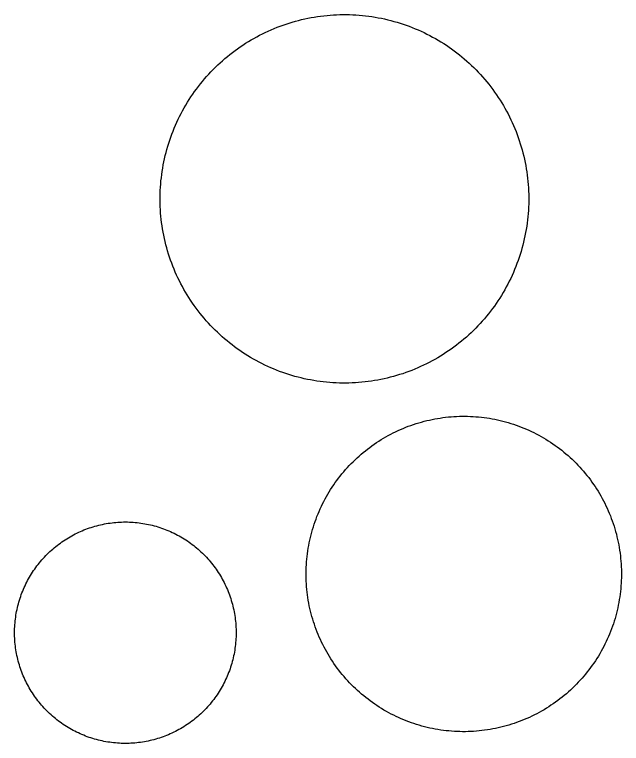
# Model space of a CAD drawing. Extents: x 3651524 to 3689615, y 505651 to 531377.
# Drawn here: x 3674948.4 to 3675032.6, y 513939.7 to 514040.8 of the extents above; entities that cross this region are included whole.
import ezdxf

# ---------------------------------------------------------------- set-up
doc = ezdxf.new("R2010")
doc.units = 0
doc.layers.add('V-DOMW-TANK', color=7, linetype='Continuous')

msp = doc.modelspace()

# ---------------------------------------------------------------- linework, layer by layer
at = {"layer": 'V-DOMW-TANK'}
for points in [[(3674972.893, 514029.413), (3674973.142, 514029.782), (3674973.398, 514030.149), (3674973.663, 514030.507), (3674973.931, 514030.861), (3674974.205, 514031.216), (3674974.488, 514031.562), (3674974.773, 514031.902), (3674975.068, 514032.24), (3674975.367, 514032.569), (3674975.672, 514032.895), (3674975.981, 514033.216), (3674976.296, 514033.532), (3674976.618, 514033.841), (3674976.946, 514034.144), (3674977.277, 514034.439), (3674977.613, 514034.734), (3674977.955, 514035.021), (3674978.303, 514035.301), (3674978.656, 514035.576), (3674979.012, 514035.844), (3674979.372, 514036.104), (3674979.739, 514036.36), (3674980.108, 514036.608), (3674980.482, 514036.852), (3674980.861, 514037.087), (3674981.244, 514037.317), (3674981.631, 514037.538), (3674982.023, 514037.755), (3674982.416, 514037.964), (3674982.813, 514038.164), (3674983.212, 514038.361), (3674983.618, 514038.547), (3674984.025, 514038.73), (3674984.435, 514038.902), (3674984.851, 514039.07), (3674985.269, 514039.229), (3674985.686, 514039.381), (3674986.108, 514039.524), (3674986.534, 514039.662), (3674986.96, 514039.793), (3674987.39, 514039.915), (3674987.82, 514040.03), (3674988.255, 514040.139), (3674988.687, 514040.237), (3674989.125, 514040.329), (3674989.561, 514040.413), (3674990.002, 514040.489), (3674990.442, 514040.559), (3674990.884, 514040.62), (3674991.327, 514040.675), (3674991.771, 514040.72), (3674992.215, 514040.759), (3674992.66, 514040.79), (3674993.104, 514040.813), (3674993.551, 514040.827), (3674993.997, 514040.833), (3674994.444, 514040.833), (3674994.888, 514040.825), (3674995.335, 514040.808), (3674995.781, 514040.784), (3674996.225, 514040.753), (3674996.67, 514040.714), (3674997.112, 514040.667), (3674997.555, 514040.612), (3674997.997, 514040.548), (3674998.437, 514040.479), (3674998.878, 514040.401), (3674999.314, 514040.317), (3674999.75, 514040.221), (3675000.184, 514040.12), (3675000.618, 514040.012), (3675001.048, 514039.895), (3675001.476, 514039.772), (3675001.902, 514039.641), (3675002.326, 514039.502), (3675002.748, 514039.356), (3675003.168, 514039.203), (3675003.584, 514039.043), (3675004, 514038.875), (3675004.407, 514038.701), (3675004.815, 514038.519), (3675005.218, 514038.328), (3675005.62, 514038.134), (3675006.017, 514037.929), (3675006.41, 514037.72), (3675006.799, 514037.503), (3675007.186, 514037.28), (3675007.567, 514037.05), (3675007.946, 514036.813), (3675008.319, 514036.569), (3675008.69, 514036.321), (3675009.054, 514036.063), (3675009.415, 514035.801), (3675009.771, 514035.531), (3675010.121, 514035.256), (3675010.467, 514034.976), (3675010.809, 514034.687), (3675011.145, 514034.394), (3675011.477, 514034.095), (3675011.803, 514033.79)], [(3675011.803, 514033.79), (3675012.122, 514033.481), (3675012.439, 514033.165), (3675012.747, 514032.844), (3675013.052, 514032.516), (3675013.349, 514032.184), (3675013.642, 514031.848), (3675013.926, 514031.506), (3675014.207, 514031.158), (3675014.481, 514030.806), (3675014.75, 514030.45), (3675015.012, 514030.089), (3675015.266, 514029.723), (3675015.516, 514029.352), (3675015.757, 514028.979), (3675015.993, 514028.6), (3675016.222, 514028.217), (3675016.445, 514027.83), (3675016.66, 514027.439), (3675016.869, 514027.044), (3675017.072, 514026.649), (3675017.267, 514026.247), (3675017.455, 514025.842), (3675017.635, 514025.434), (3675017.809, 514025.024), (3675017.975, 514024.611), (3675018.135, 514024.193), (3675018.286, 514023.773), (3675018.43, 514023.351), (3675018.569, 514022.927), (3675018.698, 514022.501), (3675018.821, 514022.071), (3675018.936, 514021.641), (3675019.044, 514021.207), (3675019.143, 514020.773), (3675019.235, 514020.335), (3675019.319, 514019.898), (3675019.396, 514019.46), (3675019.466, 514019.018), (3675019.528, 514018.575), (3675019.581, 514018.133), (3675019.628, 514017.691), (3675019.665, 514017.246), (3675019.696, 514016.802), (3675019.718, 514016.355), (3675019.732, 514015.909), (3675019.741, 514015.464), (3675019.741, 514015.018), (3675019.732, 514014.571), (3675019.716, 514014.125), (3675019.691, 514013.681), (3675019.659, 514013.236), (3675019.62, 514012.79), (3675019.573, 514012.347), (3675019.517, 514011.905), (3675019.456, 514011.463), (3675019.384, 514011.022), (3675019.306, 514010.586), (3675019.22, 514010.146), (3675019.128, 514009.71), (3675019.026, 514009.275), (3675018.919, 514008.843), (3675018.803, 514008.411), (3675018.68, 514007.983), (3675018.549, 514007.557), (3675018.409, 514007.133), (3675018.264, 514006.711), (3675018.11, 514006.289), (3675017.951, 514005.876), (3675017.783, 514005.462), (3675017.607, 514005.052), (3675017.426, 514004.645), (3675017.236, 514004.241), (3675017.041, 514003.84), (3675016.836, 514003.443), (3675016.628, 514003.049), (3675016.411, 514002.66), (3675016.187, 514002.273), (3675015.958, 514001.892), (3675015.72, 514001.513), (3675015.477, 514001.141), (3675015.227, 514000.77), (3675014.971, 514000.405), (3675014.707, 514000.045), (3675014.438, 513999.689), (3675014.164, 513999.338), (3675013.881, 513998.992), (3675013.595, 513998.65), (3675013.304, 513998.314), (3675013.003, 513997.983), (3675012.697, 513997.657), (3675012.388, 513997.338), (3675012.073, 513997.022), (3675011.753, 513996.713), (3675011.426, 513996.408), (3675011.092, 513996.111), (3675010.756, 513995.818), (3675010.414, 513995.533), (3675010.066, 513995.253), (3675009.714, 513994.978), (3675009.357, 513994.71)], [(3674983.962, 513991.853), (3674983.554, 513992.037), (3674983.151, 513992.224), (3674982.75, 513992.42), (3674982.352, 513992.623), (3674981.959, 513992.832), (3674981.57, 513993.049), (3674981.183, 513993.272), (3674980.802, 513993.504), (3674980.423, 513993.741), (3674980.05, 513993.983), (3674979.68, 513994.233), (3674979.315, 513994.491), (3674978.955, 513994.753), (3674978.598, 513995.021), (3674978.248, 513995.298), (3674977.902, 513995.578), (3674977.56, 513995.865), (3674977.224, 513996.158), (3674976.89, 513996.457), (3674976.567, 513996.762), (3674976.247, 513997.071), (3674975.932, 513997.389), (3674975.623, 513997.71), (3674975.319, 513998.036), (3674975.02, 513998.368), (3674974.728, 513998.706), (3674974.443, 513999.048), (3674974.162, 513999.394), (3674973.888, 513999.746), (3674973.62, 514000.102), (3674973.357, 514000.465), (3674973.106, 514000.829), (3674972.854, 514001.2), (3674972.612, 514001.575), (3674972.376, 514001.954), (3674972.147, 514002.337), (3674971.924, 514002.722), (3674971.709, 514003.113), (3674971.5, 514003.506), (3674971.297, 514003.903), (3674971.103, 514004.305), (3674970.914, 514004.708), (3674970.734, 514005.118), (3674970.56, 514005.53), (3674970.394, 514005.943), (3674970.234, 514006.359), (3674970.083, 514006.779), (3674969.937, 514007.201), (3674969.8, 514007.625), (3674969.671, 514008.053), (3674969.548, 514008.481), (3674969.433, 514008.913), (3674969.327, 514009.345), (3674969.227, 514009.781), (3674969.134, 514010.215), (3674969.051, 514010.654), (3674968.973, 514011.094), (3674968.903, 514011.534), (3674968.842, 514011.977), (3674968.788, 514012.419), (3674968.743, 514012.863), (3674968.704, 514013.308), (3674968.674, 514013.752), (3674968.651, 514014.197), (3674968.637, 514014.643), (3674968.629, 514015.09), (3674968.629, 514015.536), (3674968.637, 514015.981), (3674968.653, 514016.427), (3674968.678, 514016.873), (3674968.711, 514017.318), (3674968.749, 514017.762), (3674968.797, 514018.205), (3674968.852, 514018.649), (3674968.913, 514019.089), (3674968.985, 514019.53), (3674969.063, 514019.97), (3674969.149, 514020.406), (3674969.241, 514020.845), (3674969.343, 514021.279), (3674969.452, 514021.711), (3674969.567, 514022.141), (3674969.692, 514022.569), (3674969.821, 514022.997), (3674969.96, 514023.421), (3674970.105, 514023.843), (3674970.259, 514024.261), (3674970.419, 514024.676), (3674970.587, 514025.09), (3674970.763, 514025.502), (3674970.943, 514025.907), (3674971.133, 514026.313), (3674971.33, 514026.712), (3674971.533, 514027.109), (3674971.742, 514027.503), (3674971.959, 514027.894), (3674972.182, 514028.279), (3674972.413, 514028.662), (3674972.649, 514029.039), (3674972.893, 514029.413)], [(3675009.357, 513994.71), (3675008.997, 513994.448), (3675008.63, 513994.194), (3675008.262, 513993.946), (3675007.887, 513993.702), (3675007.508, 513993.465), (3675007.125, 513993.237), (3675006.738, 513993.014), (3675006.349, 513992.799), (3675005.953, 513992.59), (3675005.556, 513992.388), (3675005.155, 513992.193), (3675004.751, 513992.005), (3675004.344, 513991.824), (3675003.932, 513991.65), (3675003.518, 513991.484), (3675003.103, 513991.325), (3675002.683, 513991.173), (3675002.261, 513991.028), (3675001.837, 513990.89), (3675001.409, 513990.761), (3675000.981, 513990.639), (3675000.549, 513990.524), (3675000.117, 513990.415), (3674999.682, 513990.317), (3674999.244, 513990.225), (3674998.808, 513990.139), (3674998.368, 513990.063), (3674997.927, 513989.993), (3674997.485, 513989.932), (3674997.043, 513989.879), (3674996.598, 513989.832), (3674996.154, 513989.795), (3674995.707, 513989.764), (3674995.265, 513989.742), (3674994.818, 513989.727), (3674994.372, 513989.719), (3674993.926, 513989.719), (3674993.481, 513989.727), (3674993.035, 513989.744), (3674992.588, 513989.768), (3674992.144, 513989.801), (3674991.699, 513989.84), (3674991.257, 513989.887), (3674990.815, 513989.942), (3674990.372, 513990.004), (3674989.932, 513990.075), (3674989.492, 513990.153), (3674989.055, 513990.239), (3674988.619, 513990.331), (3674988.185, 513990.434), (3674987.751, 513990.542), (3674987.321, 513990.657), (3674986.893, 513990.782), (3674986.467, 513990.913), (3674986.043, 513991.05), (3674985.621, 513991.196), (3674985.201, 513991.349), (3674984.785, 513991.509), (3674984.372, 513991.677), (3674983.962, 513991.853)], [(3674989.762, 513969.421), (3674989.873, 513969.786), (3674989.989, 513970.146), (3674990.114, 513970.511), (3674990.243, 513970.869), (3674990.38, 513971.226), (3674990.522, 513971.578), (3674990.671, 513971.932), (3674990.825, 513972.282), (3674990.985, 513972.628), (3674991.153, 513972.97), (3674991.327, 513973.312), (3674991.505, 513973.648), (3674991.687, 513973.984), (3674991.878, 513974.314), (3674992.074, 513974.642), (3674992.275, 513974.967), (3674992.484, 513975.287), (3674992.695, 513975.606), (3674992.914, 513975.918), (3674993.137, 513976.227), (3674993.366, 513976.532), (3674993.602, 513976.833), (3674993.842, 513977.13), (3674994.085, 513977.423), (3674994.335, 513977.714), (3674994.591, 513977.996), (3674994.849, 513978.277), (3674995.115, 513978.551), (3674995.384, 513978.822), (3674995.658, 513979.088), (3674995.937, 513979.35), (3674996.219, 513979.606), (3674996.506, 513979.856), (3674996.799, 513980.102), (3674997.096, 513980.343), (3674997.395, 513980.579), (3674997.7, 513980.81), (3674998.007, 513981.035), (3674998.321, 513981.255), (3674998.636, 513981.468), (3674998.955, 513981.677), (3674999.279, 513981.879), (3674999.605, 513982.078), (3674999.936, 513982.268), (3675000.268, 513982.455), (3675000.606, 513982.635), (3675000.946, 513982.809), (3675001.288, 513982.977), (3675001.634, 513983.139), (3675001.982, 513983.294), (3675002.333, 513983.444), (3675002.685, 513983.589), (3675003.041, 513983.727), (3675003.4, 513983.858), (3675003.758, 513983.983), (3675004.123, 513984.101), (3675004.489, 513984.214), (3675004.854, 513984.32), (3675005.222, 513984.419), (3675005.593, 513984.513), (3675005.964, 513984.599), (3675006.338, 513984.679), (3675006.713, 513984.753), (3675007.088, 513984.818), (3675007.465, 513984.878), (3675007.842, 513984.935), (3675008.221, 513984.982), (3675008.599, 513985.023), (3675008.98, 513985.056), (3675009.361, 513985.084), (3675009.742, 513985.105), (3675010.123, 513985.119), (3675010.504, 513985.125), (3675010.885, 513985.127), (3675011.268, 513985.121), (3675011.649, 513985.109), (3675012.03, 513985.086), (3675012.411, 513985.064), (3675012.79, 513985.031), (3675013.171, 513984.992), (3675013.549, 513984.945), (3675013.926, 513984.894), (3675014.303, 513984.835), (3675014.68, 513984.769), (3675015.055, 513984.697), (3675015.427, 513984.619), (3675015.8, 513984.533), (3675016.169, 513984.441), (3675016.537, 513984.341), (3675016.906, 513984.239), (3675017.271, 513984.128), (3675017.633, 513984.011), (3675017.994, 513983.888), (3675018.354, 513983.757), (3675018.71, 513983.622), (3675019.063, 513983.477), (3675019.417, 513983.331), (3675019.763, 513983.176), (3675020.109, 513983.016), (3675020.453, 513982.848)], [(3675020.453, 513982.848), (3675020.793, 513982.676), (3675021.131, 513982.498), (3675021.465, 513982.313), (3675021.795, 513982.123), (3675022.122, 513981.928), (3675022.446, 513981.726), (3675022.768, 513981.519), (3675023.085, 513981.306), (3675023.396, 513981.087), (3675023.705, 513980.863), (3675024.011, 513980.634), (3675024.312, 513980.399), (3675024.609, 513980.159), (3675024.902, 513979.915), (3675025.19, 513979.665), (3675025.473, 513979.409), (3675025.753, 513979.151), (3675026.028, 513978.887), (3675026.298, 513978.619), (3675026.562, 513978.342), (3675026.825, 513978.064), (3675027.079, 513977.779), (3675027.33, 513977.492), (3675027.576, 513977.2), (3675027.818, 513976.905), (3675028.051, 513976.604), (3675028.283, 513976.298), (3675028.508, 513975.991), (3675028.727, 513975.678), (3675028.94, 513975.363), (3675029.149, 513975.043), (3675029.352, 513974.719), (3675029.548, 513974.392), (3675029.739, 513974.062), (3675029.925, 513973.728), (3675030.105, 513973.392), (3675030.28, 513973.052), (3675030.448, 513972.708), (3675030.609, 513972.364), (3675030.765, 513972.014), (3675030.914, 513971.664), (3675031.058, 513971.31), (3675031.193, 513970.951), (3675031.326, 513970.597), (3675031.451, 513970.234), (3675031.57, 513969.872), (3675031.68, 513969.507), (3675031.787, 513969.141), (3675031.887, 513968.772), (3675031.979, 513968.401), (3675032.065, 513968.029), (3675032.145, 513967.656), (3675032.219, 513967.281), (3675032.287, 513966.904), (3675032.346, 513966.527), (3675032.399, 513966.151), (3675032.448, 513965.772), (3675032.487, 513965.391), (3675032.522, 513965.012), (3675032.549, 513964.633), (3675032.569, 513964.25), (3675032.584, 513963.867), (3675032.592, 513963.486), (3675032.592, 513963.103), (3675032.586, 513962.724), (3675032.573, 513962.341), (3675032.553, 513961.96), (3675032.528, 513961.579), (3675032.496, 513961.199), (3675032.455, 513960.818), (3675032.409, 513960.439), (3675032.356, 513960.062), (3675032.297, 513959.683), (3675032.233, 513959.308), (3675032.16, 513958.933), (3675032.082, 513958.559), (3675031.996, 513958.186), (3675031.906, 513957.815), (3675031.807, 513957.447), (3675031.703, 513957.08), (3675031.59, 513956.713), (3675031.474, 513956.351), (3675031.351, 513955.99), (3675031.22, 513955.63), (3675031.084, 513955.274), (3675030.941, 513954.919), (3675030.794, 513954.567), (3675030.638, 513954.219), (3675030.48, 513953.873), (3675030.312, 513953.529), (3675030.138, 513953.189), (3675029.96, 513952.851), (3675029.776, 513952.517), (3675029.583, 513952.185), (3675029.391, 513951.858), (3675029.188, 513951.534), (3675028.981, 513951.21), (3675028.768, 513950.895), (3675028.549, 513950.582), (3675028.326, 513950.272)], [(3674958.325, 513969.448), (3674958.577, 513969.542), (3674958.829, 513969.63), (3674959.083, 513969.714), (3674959.339, 513969.796), (3674959.597, 513969.87), (3674959.855, 513969.941), (3674960.115, 513970.009), (3674960.375, 513970.07), (3674960.637, 513970.128), (3674960.899, 513970.181), (3674961.164, 513970.23), (3674961.428, 513970.273), (3674961.692, 513970.312), (3674961.958, 513970.347), (3674962.225, 513970.378), (3674962.493, 513970.402), (3674962.759, 513970.423), (3674963.027, 513970.439), (3674963.296, 513970.451), (3674963.56, 513970.458), (3674963.832, 513970.46), (3674964.1, 513970.456), (3674964.369, 513970.449), (3674964.637, 513970.437), (3674964.901, 513970.421), (3674965.17, 513970.398), (3674965.436, 513970.372), (3674965.702, 513970.341), (3674965.968, 513970.306), (3674966.232, 513970.265), (3674966.497, 513970.222), (3674966.761, 513970.173), (3674967.023, 513970.12), (3674967.285, 513970.06), (3674967.545, 513969.997), (3674967.805, 513969.929), (3674968.063, 513969.857), (3674968.319, 513969.782), (3674968.575, 513969.702), (3674968.829, 513969.614), (3674969.081, 513969.524), (3674969.333, 513969.429), (3674969.581, 513969.331), (3674969.829, 513969.229), (3674970.075, 513969.12), (3674970.318, 513969.01), (3674970.56, 513968.893), (3674970.8, 513968.774), (3674971.037, 513968.649), (3674971.273, 513968.522), (3674971.506, 513968.387), (3674971.737, 513968.252), (3674971.965, 513968.113), (3674972.19, 513967.967), (3674972.413, 513967.82), (3674972.635, 513967.668), (3674972.852, 513967.51), (3674973.069, 513967.351), (3674973.28, 513967.189), (3674973.491, 513967.021), (3674973.695, 513966.851), (3674973.9, 513966.675), (3674974.101, 513966.499), (3674974.295, 513966.317), (3674974.492, 513966.132), (3674974.683, 513965.942), (3674974.871, 513965.751), (3674975.053, 513965.557), (3674975.235, 513965.36), (3674975.412, 513965.157), (3674975.586, 513964.955), (3674975.756, 513964.748), (3674975.922, 513964.537), (3674976.085, 513964.324), (3674976.245, 513964.109), (3674976.399, 513963.89), (3674976.55, 513963.668), (3674976.698, 513963.445), (3674976.843, 513963.218), (3674976.982, 513962.993), (3674977.118, 513962.759), (3674977.251, 513962.526), (3674977.378, 513962.29), (3674977.501, 513962.053), (3674977.619, 513961.811), (3674977.734, 513961.569), (3674977.845, 513961.326), (3674977.951, 513961.08), (3674978.054, 513960.832), (3674978.152, 513960.582), (3674978.244, 513960.33), (3674978.334, 513960.078), (3674978.418, 513959.824), (3674978.498, 513959.568), (3674978.574, 513959.31), (3674978.645, 513959.052), (3674978.713, 513958.792), (3674978.774, 513958.532), (3674978.832, 513958.27), (3674978.885, 513958.008)], [(3674950.627, 513947.213), (3674950.492, 513947.444), (3674950.36, 513947.678), (3674950.233, 513947.913), (3674950.109, 513948.151), (3674949.99, 513948.39), (3674949.873, 513948.632), (3674949.764, 513948.878), (3674949.658, 513949.126), (3674949.556, 513949.371), (3674949.455, 513949.621), (3674949.365, 513949.871), (3674949.275, 513950.125), (3674949.191, 513950.379), (3674949.111, 513950.635), (3674949.035, 513950.891), (3674948.964, 513951.151), (3674948.898, 513951.409), (3674948.835, 513951.671), (3674948.777, 513951.931), (3674948.724, 513952.198), (3674948.677, 513952.458), (3674948.632, 513952.724), (3674948.593, 513952.988), (3674948.558, 513953.254), (3674948.53, 513953.521), (3674948.501, 513953.787), (3674948.482, 513954.055), (3674948.466, 513954.321), (3674948.456, 513954.59), (3674948.45, 513954.858), (3674948.448, 513955.126), (3674948.45, 513955.395), (3674948.458, 513955.661), (3674948.47, 513955.929), (3674948.487, 513956.197), (3674948.509, 513956.464), (3674948.534, 513956.732), (3674948.564, 513956.996), (3674948.601, 513957.262), (3674948.64, 513957.529), (3674948.685, 513957.793), (3674948.734, 513958.055), (3674948.788, 513958.319), (3674948.847, 513958.579), (3674948.91, 513958.841), (3674948.978, 513959.099), (3674949.05, 513959.357), (3674949.126, 513959.615), (3674949.207, 513959.869), (3674949.293, 513960.125), (3674949.382, 513960.377), (3674949.476, 513960.627), (3674949.574, 513960.877), (3674949.678, 513961.125), (3674949.783, 513961.371), (3674949.898, 513961.614), (3674950.012, 513961.856), (3674950.133, 513962.098), (3674950.258, 513962.333), (3674950.385, 513962.569), (3674950.518, 513962.802), (3674950.653, 513963.032), (3674950.795, 513963.261), (3674950.94, 513963.486), (3674951.088, 513963.709), (3674951.239, 513963.931), (3674951.397, 513964.148), (3674951.554, 513964.365), (3674951.718, 513964.576), (3674951.886, 513964.785), (3674952.056, 513964.991), (3674952.232, 513965.196), (3674952.411, 513965.395), (3674952.591, 513965.594), (3674952.775, 513965.788), (3674952.963, 513965.979), (3674953.156, 513966.165), (3674953.351, 513966.349), (3674953.547, 513966.532), (3674953.752, 513966.708), (3674953.953, 513966.882), (3674954.16, 513967.052), (3674954.37, 513967.218), (3674954.583, 513967.381), (3674954.798, 513967.541), (3674955.018, 513967.695), (3674955.239, 513967.846), (3674955.462, 513967.994), (3674955.687, 513968.139), (3674955.917, 513968.278), (3674956.148, 513968.414), (3674956.382, 513968.545), (3674956.617, 513968.674), (3674956.855, 513968.797), (3674957.096, 513968.915), (3674957.338, 513969.03), (3674957.582, 513969.141), (3674957.827, 513969.247), (3674958.073, 513969.35), (3674958.325, 513969.448)], [(3675008.294, 513941.509), (3675007.915, 513941.554), (3675007.537, 513941.605), (3675007.158, 513941.665), (3675006.785, 513941.73), (3675006.41, 513941.802), (3675006.035, 513941.882), (3675005.665, 513941.966), (3675005.294, 513942.056), (3675004.925, 513942.156), (3675004.559, 513942.261), (3675004.194, 513942.371), (3675003.83, 513942.488), (3675003.469, 513942.613), (3675003.111, 513942.744), (3675002.754, 513942.879), (3675002.4, 513943.021), (3675002.048, 513943.17), (3675001.7, 513943.324), (3675001.354, 513943.485), (3675001.012, 513943.651), (3675000.67, 513943.823), (3675000.334, 513944.001), (3675000, 513944.186), (3674999.668, 513944.376), (3674999.34, 513944.573), (3674999.017, 513944.776), (3674998.697, 513944.982), (3674998.38, 513945.195), (3674998.067, 513945.413), (3674997.759, 513945.638), (3674997.454, 513945.865), (3674997.153, 513946.101), (3674996.856, 513946.34), (3674996.563, 513946.586), (3674996.277, 513946.836), (3674995.99, 513947.09), (3674995.711, 513947.35), (3674995.437, 513947.614), (3674995.167, 513947.885), (3674994.9, 513948.159), (3674994.64, 513948.437), (3674994.384, 513948.72), (3674994.132, 513949.007), (3674993.887, 513949.3), (3674993.647, 513949.597), (3674993.414, 513949.896), (3674993.182, 513950.201), (3674992.957, 513950.51), (3674992.738, 513950.821), (3674992.523, 513951.137), (3674992.316, 513951.458), (3674992.113, 513951.78), (3674991.914, 513952.105), (3674991.724, 513952.437), (3674991.538, 513952.771), (3674991.359, 513953.109), (3674991.185, 513953.447), (3674991.017, 513953.791), (3674990.856, 513954.137), (3674990.7, 513954.485), (3674990.548, 513954.835), (3674990.407, 513955.19), (3674990.27, 513955.546), (3674990.139, 513955.904), (3674990.014, 513956.265), (3674989.895, 513956.627), (3674989.782, 513956.994), (3674989.676, 513957.361), (3674989.578, 513957.729), (3674989.483, 513958.102), (3674989.397, 513958.471), (3674989.318, 513958.843), (3674989.244, 513959.218), (3674989.176, 513959.595), (3674989.117, 513959.972), (3674989.064, 513960.351), (3674989.016, 513960.73), (3674988.976, 513961.108), (3674988.943, 513961.489), (3674988.914, 513961.87), (3674988.894, 513962.251), (3674988.881, 513962.632), (3674988.873, 513963.013), (3674988.873, 513963.396), (3674988.881, 513963.777), (3674988.892, 513964.16), (3674988.908, 513964.543), (3674988.937, 513964.922), (3674988.967, 513965.303), (3674989.008, 513965.682), (3674989.053, 513966.061), (3674989.107, 513966.439), (3674989.166, 513966.816), (3674989.232, 513967.193), (3674989.303, 513967.568), (3674989.383, 513967.943), (3674989.467, 513968.313), (3674989.559, 513968.684), (3674989.657, 513969.053), (3674989.762, 513969.421)], [(3674978.885, 513958.008), (3674978.934, 513957.742), (3674978.977, 513957.479), (3674979.016, 513957.215), (3674979.051, 513956.949), (3674979.082, 513956.683), (3674979.106, 513956.414), (3674979.127, 513956.148), (3674979.143, 513955.88), (3674979.153, 513955.612), (3674979.159, 513955.345), (3674979.161, 513955.077), (3674979.159, 513954.809), (3674979.151, 513954.541), (3674979.139, 513954.272), (3674979.123, 513954.006), (3674979.102, 513953.738), (3674979.075, 513953.471), (3674979.045, 513953.205), (3674979.01, 513952.939), (3674978.969, 513952.675), (3674978.924, 513952.411), (3674978.875, 513952.146), (3674978.822, 513951.884), (3674978.762, 513951.622), (3674978.701, 513951.36), (3674978.633, 513951.102), (3674978.559, 513950.844), (3674978.484, 513950.588), (3674978.402, 513950.332), (3674978.318, 513950.08), (3674978.228, 513949.826), (3674978.133, 513949.574), (3674978.035, 513949.326), (3674977.931, 513949.078), (3674977.824, 513948.833), (3674977.712, 513948.589), (3674977.597, 513948.347), (3674977.476, 513948.108), (3674977.353, 513947.87), (3674977.224, 513947.635), (3674977.091, 513947.401), (3674976.956, 513947.17), (3674976.814, 513946.942), (3674976.671, 513946.717), (3674976.522, 513946.494), (3674976.37, 513946.273), (3674976.214, 513946.052), (3674976.055, 513945.839), (3674975.891, 513945.628), (3674975.723, 513945.417), (3674975.553, 513945.21), (3674975.379, 513945.007), (3674975.201, 513944.806), (3674975.018, 513944.61), (3674974.832, 513944.415), (3674974.646, 513944.225), (3674974.455, 513944.036), (3674974.261, 513943.852), (3674974.062, 513943.672), (3674973.861, 513943.494), (3674973.656, 513943.322), (3674973.45, 513943.15), (3674973.239, 513942.984), (3674973.026, 513942.822), (3674972.811, 513942.662), (3674972.592, 513942.506), (3674972.37, 513942.357), (3674972.147, 513942.207), (3674971.922, 513942.064), (3674971.692, 513941.925), (3674971.461, 513941.79), (3674971.228, 513941.657), (3674970.992, 513941.53), (3674970.754, 513941.407), (3674970.515, 513941.288), (3674970.273, 513941.171), (3674970.027, 513941.061), (3674969.782, 513940.952), (3674969.534, 513940.852), (3674969.284, 513940.755), (3674969.034, 513940.661), (3674968.782, 513940.573), (3674968.526, 513940.487), (3674968.27, 513940.407), (3674968.012, 513940.331), (3674967.754, 513940.26), (3674967.496, 513940.194), (3674967.234, 513940.131), (3674966.972, 513940.073), (3674966.71, 513940.02), (3674966.445, 513939.973), (3674966.181, 513939.928), (3674965.919, 513939.889), (3674965.651, 513939.854), (3674965.385, 513939.826), (3674965.118, 513939.799), (3674964.85, 513939.779), (3674964.584, 513939.764), (3674964.316, 513939.752), (3674964.047, 513939.746)], [(3675028.326, 513950.272), (3675028.096, 513949.967), (3675027.863, 513949.666), (3675027.623, 513949.369), (3675027.38, 513949.076), (3675027.128, 513948.788), (3675026.874, 513948.503), (3675026.614, 513948.222), (3675026.349, 513947.948), (3675026.079, 513947.678), (3675025.807, 513947.411), (3675025.53, 513947.151), (3675025.244, 513946.895), (3675024.957, 513946.643), (3675024.666, 513946.398), (3675024.369, 513946.156), (3675024.066, 513945.92), (3675023.765, 513945.691), (3675023.456, 513945.466), (3675023.144, 513945.247), (3675022.827, 513945.032), (3675022.507, 513944.823), (3675022.186, 513944.62), (3675021.858, 513944.423), (3675021.528, 513944.231), (3675021.195, 513944.045), (3675020.859, 513943.866), (3675020.521, 513943.692), (3675020.177, 513943.522), (3675019.831, 513943.36), (3675019.483, 513943.205), (3675019.13, 513943.055), (3675018.778, 513942.912), (3675018.422, 513942.775), (3675018.063, 513942.642), (3675017.703, 513942.517), (3675017.34, 513942.398), (3675016.976, 513942.287), (3675016.609, 513942.181), (3675016.241, 513942.08), (3675015.87, 513941.988), (3675015.499, 513941.9), (3675015.126, 513941.82), (3675014.752, 513941.747), (3675014.375, 513941.681), (3675014, 513941.62), (3675013.621, 513941.566), (3675013.244, 513941.521), (3675012.863, 513941.478), (3675012.484, 513941.444), (3675012.104, 513941.417), (3675011.721, 513941.396), (3675011.342, 513941.382), (3675010.959, 513941.374), (3675010.578, 513941.374), (3675010.197, 513941.378), (3675009.816, 513941.392), (3675009.433, 513941.411), (3675009.054, 513941.437), (3675008.673, 513941.468), (3675008.294, 513941.509)], [(3674964.047, 513939.746), (3674963.779, 513939.744), (3674963.511, 513939.746), (3674963.242, 513939.754), (3674962.976, 513939.766), (3674962.708, 513939.783), (3674962.442, 513939.803), (3674962.173, 513939.83), (3674961.907, 513939.86), (3674961.643, 513939.897), (3674961.377, 513939.936), (3674961.112, 513939.981), (3674960.846, 513940.03), (3674960.586, 513940.084), (3674960.326, 513940.143), (3674960.064, 513940.207), (3674959.806, 513940.274), (3674959.548, 513940.346), (3674959.29, 513940.422), (3674959.034, 513940.504), (3674958.78, 513940.587), (3674958.528, 513940.678), (3674958.278, 513940.772), (3674958.028, 513940.87), (3674957.78, 513940.975), (3674957.535, 513941.081), (3674957.291, 513941.194), (3674957.049, 513941.308), (3674956.81, 513941.429), (3674956.572, 513941.552), (3674956.337, 513941.681), (3674956.103, 513941.814), (3674955.874, 513941.949), (3674955.644, 513942.091), (3674955.419, 513942.234), (3674955.196, 513942.384), (3674954.975, 513942.533), (3674954.758, 513942.691), (3674954.542, 513942.851), (3674954.329, 513943.014), (3674954.121, 513943.182), (3674953.914, 513943.352), (3674953.711, 513943.526), (3674953.51, 513943.705), (3674953.312, 513943.887), (3674953.119, 513944.071), (3674952.927, 513944.26), (3674952.74, 513944.45), (3674952.556, 513944.645), (3674952.376, 513944.843), (3674952.198, 513945.044), (3674952.023, 513945.247), (3674951.853, 513945.458), (3674951.688, 513945.667), (3674951.524, 513945.877), (3674951.364, 513946.095), (3674951.21, 513946.312), (3674951.059, 513946.533), (3674950.911, 513946.758), (3674950.77, 513946.983), (3674950.627, 513947.213)]]:
    msp.add_lwpolyline(points, dxfattribs=at)

doc.saveas('drawing.dxf')
